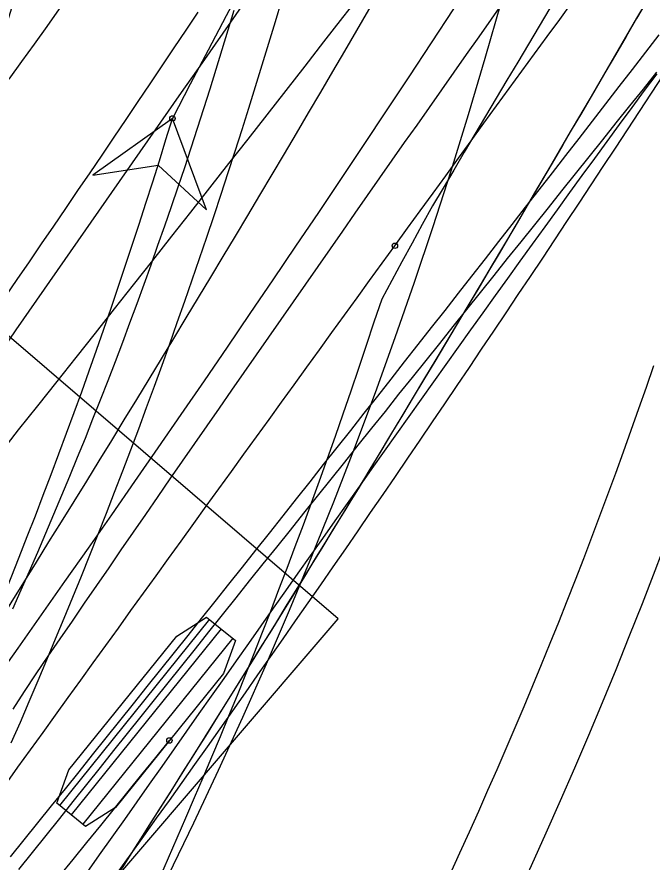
# Model space of a CAD drawing. Extents: x -14 to 1565148, y -25 to 642856.
# Drawn here: x 1564899.87 to 1564909.62, y 636451.95 to 636464.92 of the extents above; entities that cross this region are included whole.
import ezdxf

# ---------------------------------------------------------------- set-up
doc = ezdxf.new("R2010")
doc.units = 0
for name, color, linetype in [('DR_P_Headwall', 7, 'Continuous'), ('MT_P_Drums', 7, 'Continuous'), ('PM_P_Edge_Line', 7, 'Continuous'), ('PV_P_EOP', 7, 'Continuous'), ('PV_X_EOP', 7, 'Continuous'), ('TR_Turning_Path23', 7, 'Continuous'), ('TR_Turning_Path25', 7, 'Continuous'), ('TR_Turning_Path27', 7, 'Continuous'), ('TR_Turning_Path28', 7, 'Continuous'), ('TR_Turning_Path28 - Copy-1', 7, 'Continuous')]:
    doc.layers.add(name, color=color, linetype=linetype)

msp = doc.modelspace()

# ---------------------------------------------------------------- linework, layer by layer
at = {"layer": 'DR_P_Headwall'}
for points in [[(1564909.544, 636465.17), (1564909.383, 636464.892), (1564909.222, 636464.614), (1564909.06, 636464.337), (1564908.898, 636464.06), (1564908.736, 636463.783), (1564908.574, 636463.506), (1564908.411, 636463.229), (1564908.249, 636462.952), (1564908.087, 636462.675), (1564907.924, 636462.398), (1564907.762, 636462.12), (1564907.599, 636461.843), (1564907.436, 636461.566), (1564907.272, 636461.289), (1564907.109, 636461.013), (1564906.945, 636460.736), (1564906.78, 636460.46), (1564906.616, 636460.183), (1564906.451, 636459.907), (1564906.286, 636459.631), (1564906.12, 636459.355), (1564905.955, 636459.08), (1564905.789, 636458.804), (1564905.623, 636458.529), (1564905.456, 636458.253), (1564905.29, 636457.978), (1564905.123, 636457.703), (1564904.955, 636457.429), (1564904.788, 636457.154), (1564904.62, 636456.88), (1564904.452, 636456.605), (1564904.284, 636456.331), (1564904.115, 636456.057), (1564903.946, 636455.783), (1564903.777, 636455.51), (1564903.607, 636455.236), (1564903.438, 636454.963), (1564903.268, 636454.69), (1564903.098, 636454.417), (1564902.927, 636454.144), (1564902.756, 636453.872), (1564902.585, 636453.599), (1564902.414, 636453.327), (1564902.243, 636453.055), (1564902.071, 636452.783), (1564901.899, 636452.511), (1564901.727, 636452.24), (1564901.554, 636451.968), (1564901.381, 636451.697)], [(1564909.553, 636465.185), (1564909.384, 636464.895), (1564909.215, 636464.604), (1564909.046, 636464.313), (1564908.877, 636464.023), (1564908.706, 636463.732), (1564908.536, 636463.442), (1564908.365, 636463.151), (1564908.195, 636462.86), (1564908.025, 636462.569), (1564907.854, 636462.278), (1564907.683, 636461.987), (1564907.512, 636461.696), (1564907.341, 636461.405), (1564907.169, 636461.114), (1564906.997, 636460.824), (1564906.824, 636460.533), (1564906.651, 636460.243), (1564906.478, 636459.952), (1564906.304, 636459.662), (1564906.13, 636459.372), (1564905.956, 636459.082), (1564905.781, 636458.792), (1564905.606, 636458.502), (1564905.431, 636458.212), (1564905.256, 636457.922), (1564905.08, 636457.633), (1564904.903, 636457.344), (1564904.727, 636457.055), (1564904.55, 636456.765), (1564904.373, 636456.477), (1564904.195, 636456.188), (1564904.017, 636455.899), (1564903.839, 636455.611), (1564903.661, 636455.323), (1564903.482, 636455.034), (1564903.303, 636454.746), (1564903.124, 636454.459), (1564902.944, 636454.171), (1564902.764, 636453.884), (1564902.584, 636453.596), (1564902.403, 636453.309), (1564902.222, 636453.022), (1564902.041, 636452.735), (1564901.859, 636452.449), (1564901.677, 636452.162), (1564901.495, 636451.876)]]:
    msp.add_lwpolyline(points, dxfattribs=at)
msp.add_arc((1564621.877, 636629.939), 327.889, 325.51254, 333.71205, dxfattribs=at)
at = {"layer": 'MT_P_Drums'}
for points in [[(1564899.813, 636454.295), (1564899.989, 636454.567), (1564900.167, 636454.836), (1564900.351, 636455.107), (1564900.535, 636455.376), (1564900.723, 636455.648), (1564900.91, 636455.921), (1564901.098, 636456.194), (1564901.286, 636456.466), (1564901.474, 636456.739), (1564901.662, 636457.011), (1564901.85, 636457.283), (1564902.038, 636457.556), (1564902.226, 636457.828), (1564902.415, 636458.1), (1564902.603, 636458.372), (1564902.792, 636458.644), (1564902.981, 636458.916), (1564903.169, 636459.188), (1564903.358, 636459.459), (1564903.547, 636459.731), (1564903.736, 636460.003), (1564903.926, 636460.274), (1564904.115, 636460.546), (1564904.304, 636460.817), (1564904.494, 636461.089), (1564904.683, 636461.36), (1564904.873, 636461.631), (1564905.063, 636461.903), (1564905.252, 636462.174), (1564905.442, 636462.445), (1564905.632, 636462.716), (1564905.822, 636462.987), (1564906.013, 636463.258), (1564906.203, 636463.528), (1564906.393, 636463.799), (1564906.584, 636464.07), (1564906.774, 636464.34), (1564906.965, 636464.611), (1564907.156, 636464.881), (1564907.347, 636465.152)], [(1564905.673, 636461.405), (1564905.868, 636461.674), (1564906.063, 636461.943), (1564906.259, 636462.212), (1564906.454, 636462.48), (1564906.649, 636462.749), (1564906.844, 636463.017), (1564907.039, 636463.284), (1564907.234, 636463.552), (1564907.428, 636463.818), (1564907.622, 636464.084), (1564907.816, 636464.35), (1564908.01, 636464.615), (1564908.203, 636464.879), (1564908.396, 636465.143)], [(1564899.695, 636453.137), (1564899.887, 636453.404), (1564900.08, 636453.671), (1564900.273, 636453.938), (1564900.465, 636454.205), (1564900.658, 636454.473), (1564900.851, 636454.74), (1564901.043, 636455.007), (1564901.236, 636455.274), (1564901.429, 636455.54), (1564901.621, 636455.807), (1564901.814, 636456.074), (1564902.007, 636456.341), (1564902.2, 636456.608), (1564902.392, 636456.875), (1564902.585, 636457.142), (1564902.778, 636457.408), (1564902.971, 636457.675), (1564903.163, 636457.942), (1564903.356, 636458.208), (1564903.549, 636458.475), (1564903.742, 636458.741), (1564903.935, 636459.008), (1564904.128, 636459.274), (1564904.321, 636459.541), (1564904.514, 636459.807), (1564904.707, 636460.074), (1564904.9, 636460.34), (1564905.093, 636460.606), (1564905.286, 636460.872), (1564905.479, 636461.139), (1564905.673, 636461.405)]]:
    msp.add_lwpolyline(points, dxfattribs=at)
msp.add_circle((1564905.673, 636461.405), 0.0417, dxfattribs=at)
msp.add_circle((1564905.673, 636461.405), 0.0417, dxfattribs=at)
msp.add_arc((1565680.816, 635918.958), 950.13, 143.371986, 145.514886, dxfattribs=at)
at = {"layer": 'PM_P_Edge_Line'}
for points in [[(1564908.051, 636465.05), (1564907.887, 636464.774), (1564907.722, 636464.498), (1564907.558, 636464.223), (1564907.393, 636463.947), (1564907.229, 636463.671), (1564907.066, 636463.395), (1564906.902, 636463.119), (1564906.739, 636462.843), (1564906.577, 636462.567), (1564906.414, 636462.291), (1564906.252, 636462.016), (1564906.093, 636461.734), (1564905.937, 636461.447), (1564905.781, 636461.16), (1564905.626, 636460.873), (1564905.471, 636460.586), (1564905.352, 636460.231), (1564905.234, 636459.876), (1564905.115, 636459.523), (1564904.996, 636459.172), (1564904.876, 636458.824), (1564904.755, 636458.479), (1564904.633, 636458.135), (1564904.511, 636457.794), (1564904.388, 636457.456), (1564904.264, 636457.12), (1564904.14, 636456.786), (1564904.014, 636456.454), (1564903.889, 636456.124), (1564903.762, 636455.796), (1564903.635, 636455.471), (1564903.507, 636455.147), (1564903.379, 636454.825), (1564903.25, 636454.505), (1564903.12, 636454.188), (1564902.989, 636453.871), (1564902.858, 636453.557), (1564902.727, 636453.244), (1564902.594, 636452.933), (1564902.461, 636452.624), (1564902.327, 636452.316), (1564902.193, 636452.01), (1564902.058, 636451.705)], [(1564902.259, 636463.359), (1564901.038, 636462.488), (1564902.04, 636462.641), (1564902.784, 636461.954), (1564902.259, 636463.359)]]:
    msp.add_lwpolyline(points, dxfattribs=at)
msp.add_lwpolyline([(1564902.259, 636463.359), (1564901.038, 636462.488), (1564902.04, 636462.641), (1564902.784, 636461.954)], close=True, dxfattribs=at)
msp.add_circle((1564902.259, 636463.359), 0.0417, dxfattribs=at)
msp.add_circle((1564902.259, 636463.359), 0.0417, dxfattribs=at)
for centre, radius, start, end in [((1565082.945, 636369.665), 203.534, 141.93819, 152.59116), ((1564819.469, 636488.511), 86.526, 314.40278, 343.10095)]:
    msp.add_arc(centre, radius, start, end, dxfattribs=at)
at = {"layer": 'PV_P_EOP'}
for radius in [82.5, 82]:
    msp.add_arc((1564834.986, 636485.101), radius, 315.38222, 5.72699, dxfattribs=at)
at = {"layer": 'PV_X_EOP'}
msp.add_arc((1564834.986, 636485.101), 80, 315.38222, 5.72699, dxfattribs=at)
at = {"layer": 'TR_Turning_Path23'}
for p, q in [((1564904.801, 636455.682), (1564898.727, 636460.888)), ((1564899.92, 636449.988), (1564904.801, 636455.682)), ((1564902.828, 636455.674), (1564900.526, 636452.819)), ((1564903.006, 636455.53), (1564900.705, 636452.675)), ((1564903.184, 636455.386), (1564900.883, 636452.531))]:
    msp.add_line(p, q, dxfattribs=at)
msp.add_lwpolyline([(1564902.783, 636455.709), (1564903.229, 636455.35), (1564903.041, 636454.842), (1564901.384, 636452.787), (1564900.927, 636452.496), (1564900.482, 636452.855), (1564900.67, 636453.363), (1564902.327, 636455.418)], close=True, dxfattribs=at)
msp.add_lwpolyline([(1564900.523, 636451.732), (1564900.735, 636451.991), (1564900.946, 636452.251), (1564901.158, 636452.512), (1564901.369, 636452.772), (1564901.58, 636453.032), (1564901.791, 636453.293), (1564902.002, 636453.554), (1564902.212, 636453.815)], dxfattribs=at)
msp.add_circle((1564902.212, 636453.815), 0.0417, dxfattribs=at)
at = {"layer": 'TR_Turning_Path25'}
for points in [[(1564899.755, 636463.96), (1564899.948, 636464.23), (1564900.141, 636464.499), (1564900.334, 636464.769), (1564900.527, 636465.039)], [(1564899.69, 636460.617), (1564899.877, 636460.889), (1564900.064, 636461.161), (1564900.251, 636461.433), (1564900.437, 636461.706), (1564900.623, 636461.978), (1564900.809, 636462.251), (1564900.995, 636462.524), (1564901.18, 636462.797), (1564901.365, 636463.071), (1564901.549, 636463.344), (1564901.734, 636463.618), (1564901.918, 636463.892), (1564902.102, 636464.166), (1564902.285, 636464.441), (1564902.469, 636464.715), (1564902.652, 636464.99)], [(1564900.948, 636451.789), (1564901.141, 636452.061), (1564901.333, 636452.333), (1564901.526, 636452.605), (1564901.717, 636452.876), (1564901.909, 636453.147), (1564902.1, 636453.418), (1564902.291, 636453.688), (1564902.481, 636453.958), (1564902.671, 636454.228), (1564902.861, 636454.497), (1564903.051, 636454.767), (1564903.241, 636455.036), (1564903.431, 636455.305), (1564903.62, 636455.574), (1564903.81, 636455.843), (1564903.999, 636456.111), (1564904.188, 636456.38), (1564904.378, 636456.648), (1564904.567, 636456.916), (1564904.756, 636457.184), (1564904.945, 636457.451), (1564905.134, 636457.719), (1564905.324, 636457.986), (1564905.513, 636458.252), (1564905.702, 636458.519), (1564905.891, 636458.785), (1564906.081, 636459.051), (1564906.27, 636459.317), (1564906.46, 636459.583), (1564906.649, 636459.848), (1564906.839, 636460.113), (1564907.028, 636460.377), (1564907.218, 636460.641), (1564907.408, 636460.905), (1564907.598, 636461.169), (1564907.788, 636461.432), (1564907.978, 636461.695), (1564908.169, 636461.957), (1564908.359, 636462.22), (1564908.55, 636462.481), (1564908.741, 636462.743), (1564908.932, 636463.004), (1564909.123, 636463.265), (1564909.315, 636463.525), (1564909.506, 636463.785), (1564909.698, 636464.044)], [(1564901.428, 636451.801), (1564901.625, 636452.074), (1564901.821, 636452.348), (1564902.016, 636452.622), (1564902.212, 636452.897), (1564902.407, 636453.171), (1564902.602, 636453.446), (1564902.796, 636453.72), (1564902.991, 636453.996), (1564903.185, 636454.271), (1564903.378, 636454.546), (1564903.572, 636454.822), (1564903.765, 636455.098), (1564903.958, 636455.374), (1564904.15, 636455.65), (1564904.343, 636455.926), (1564904.535, 636456.203), (1564904.726, 636456.48), (1564904.918, 636456.757), (1564905.109, 636457.034), (1564905.3, 636457.312), (1564905.491, 636457.589), (1564905.681, 636457.867), (1564905.871, 636458.145), (1564906.061, 636458.423), (1564906.25, 636458.702), (1564906.439, 636458.98), (1564906.628, 636459.259), (1564906.817, 636459.538), (1564907.005, 636459.817), (1564907.193, 636460.097), (1564907.381, 636460.376), (1564907.568, 636460.656), (1564907.756, 636460.936), (1564907.942, 636461.216), (1564908.129, 636461.496), (1564908.315, 636461.777), (1564908.501, 636462.058), (1564908.687, 636462.338), (1564908.872, 636462.62), (1564909.058, 636462.901), (1564909.242, 636463.182), (1564909.427, 636463.464), (1564909.611, 636463.746), (1564909.795, 636464.028)]]:
    msp.add_lwpolyline(points, dxfattribs=at)
msp.add_arc((1564634.809, 636643.222), 324.972, 316.17032, 330.27877, dxfattribs=at)
at = {"layer": 'TR_Turning_Path27'}
for points in [[(1564899.775, 636452.032), (1564899.985, 636452.292), (1564900.195, 636452.553), (1564900.405, 636452.813), (1564900.615, 636453.074), (1564900.825, 636453.335), (1564901.034, 636453.596), (1564901.244, 636453.857), (1564901.453, 636454.118), (1564901.662, 636454.38), (1564901.872, 636454.641), (1564902.081, 636454.902), (1564902.289, 636455.164), (1564902.498, 636455.426), (1564902.707, 636455.687), (1564902.915, 636455.949), (1564903.124, 636456.211), (1564903.332, 636456.473), (1564903.54, 636456.735), (1564903.749, 636456.997), (1564903.957, 636457.26), (1564904.164, 636457.522), (1564904.372, 636457.785), (1564904.58, 636458.047), (1564904.787, 636458.31), (1564904.995, 636458.572), (1564905.202, 636458.835), (1564905.409, 636459.098), (1564905.616, 636459.361), (1564905.823, 636459.624), (1564906.03, 636459.888), (1564906.236, 636460.151), (1564906.443, 636460.414), (1564906.649, 636460.678), (1564906.856, 636460.941), (1564907.062, 636461.205), (1564907.268, 636461.469), (1564907.474, 636461.733), (1564907.68, 636461.997), (1564907.886, 636462.261), (1564908.091, 636462.525), (1564908.297, 636462.789), (1564908.502, 636463.053), (1564908.707, 636463.318), (1564908.912, 636463.582), (1564909.117, 636463.847), (1564909.322, 636464.112), (1564909.527, 636464.376), (1564909.732, 636464.641)], [(1564899.903, 636451.838), (1564900.112, 636452.098), (1564900.32, 636452.358), (1564900.528, 636452.619), (1564900.736, 636452.879), (1564900.945, 636453.139), (1564901.153, 636453.4), (1564901.361, 636453.66), (1564901.569, 636453.92), (1564901.778, 636454.181), (1564901.986, 636454.441), (1564902.194, 636454.701), (1564902.403, 636454.961), (1564902.611, 636455.222), (1564902.819, 636455.482), (1564903.027, 636455.742), (1564903.236, 636456.002), (1564903.444, 636456.263), (1564903.653, 636456.523), (1564903.861, 636456.783), (1564904.069, 636457.044), (1564904.278, 636457.304), (1564904.486, 636457.564), (1564904.694, 636457.824), (1564904.903, 636458.085), (1564905.111, 636458.345), (1564905.319, 636458.605), (1564905.528, 636458.865), (1564905.736, 636459.126), (1564905.945, 636459.386), (1564906.153, 636459.646), (1564906.361, 636459.906), (1564906.57, 636460.167), (1564906.778, 636460.427), (1564906.987, 636460.687), (1564907.195, 636460.947), (1564907.403, 636461.208), (1564907.612, 636461.468), (1564907.82, 636461.728), (1564908.029, 636461.988), (1564908.237, 636462.249), (1564908.446, 636462.509), (1564908.654, 636462.769), (1564908.863, 636463.029), (1564909.071, 636463.29), (1564909.279, 636463.55), (1564909.488, 636463.81), (1564909.696, 636464.07)]]:
    msp.add_lwpolyline(points, dxfattribs=at)
msp.add_arc((1564317.874, 636921.747), 743.825, 317.658922, 322.32653, dxfattribs=at)
at = {"layer": 'TR_Turning_Path28'}
msp.add_lwpolyline([(1564899.786, 636453.778), (1564899.925, 636454.096), (1564900.062, 636454.415), (1564900.198, 636454.734), (1564900.333, 636455.053), (1564900.466, 636455.373), (1564900.599, 636455.694), (1564900.731, 636456.015), (1564900.861, 636456.336), (1564900.99, 636456.658), (1564901.118, 636456.98), (1564901.245, 636457.303), (1564901.37, 636457.626), (1564901.495, 636457.95), (1564901.618, 636458.274), (1564901.741, 636458.599), (1564901.862, 636458.924), (1564901.981, 636459.249), (1564902.1, 636459.575), (1564902.218, 636459.902), (1564902.334, 636460.228), (1564902.449, 636460.555), (1564902.563, 636460.883), (1564902.676, 636461.211), (1564902.788, 636461.539), (1564902.898, 636461.868), (1564903.007, 636462.197), (1564903.115, 636462.527), (1564903.222, 636462.857), (1564903.328, 636463.187), (1564903.433, 636463.518), (1564903.536, 636463.849), (1564903.638, 636464.18), (1564903.739, 636464.512), (1564903.839, 636464.844), (1564903.937, 636465.177)], dxfattribs=at)
msp.add_arc((1564811.297, 636492.463), 92.643, 332.0438, 1.05959, dxfattribs=at)
at = {"layer": 'TR_Turning_Path28 - Copy-1'}
for points in [[(1564899.81, 636455.837), (1564899.938, 636456.125), (1564900.066, 636456.415), (1564900.192, 636456.704), (1564900.317, 636456.995), (1564900.44, 636457.286), (1564900.563, 636457.577), (1564900.684, 636457.869), (1564900.803, 636458.162), (1564900.922, 636458.455), (1564901.039, 636458.748), (1564901.155, 636459.042), (1564901.27, 636459.337), (1564901.383, 636459.632), (1564901.495, 636459.927), (1564901.606, 636460.223), (1564901.716, 636460.52), (1564901.824, 636460.817), (1564901.931, 636461.114), (1564902.037, 636461.412), (1564902.141, 636461.71), (1564902.245, 636462.009), (1564902.346, 636462.308), (1564902.447, 636462.608), (1564902.546, 636462.908), (1564902.644, 636463.209), (1564902.741, 636463.51), (1564902.836, 636463.811), (1564902.93, 636464.113), (1564903.023, 636464.415), (1564903.114, 636464.718), (1564903.204, 636465.021)], [(1564906.526, 636451.776), (1564906.672, 636452.094), (1564906.817, 636452.413), (1564906.96, 636452.732), (1564907.102, 636453.052), (1564907.243, 636453.372), (1564907.382, 636453.693), (1564907.52, 636454.014), (1564907.656, 636454.337), (1564907.791, 636454.659), (1564907.925, 636454.983), (1564908.057, 636455.306), (1564908.188, 636455.631), (1564908.317, 636455.956), (1564908.445, 636456.282), (1564908.572, 636456.608), (1564908.697, 636456.934), (1564908.821, 636457.262), (1564908.943, 636457.589), (1564909.064, 636457.918), (1564909.183, 636458.246), (1564909.301, 636458.576), (1564909.418, 636458.906), (1564909.533, 636459.236), (1564909.647, 636459.567)]]:
    msp.add_lwpolyline(points, dxfattribs=at)
msp.add_arc((1564833.218, 636485.668), 76.862, 280.40777, 7.27378, dxfattribs=at)

doc.saveas('drawing.dxf')
